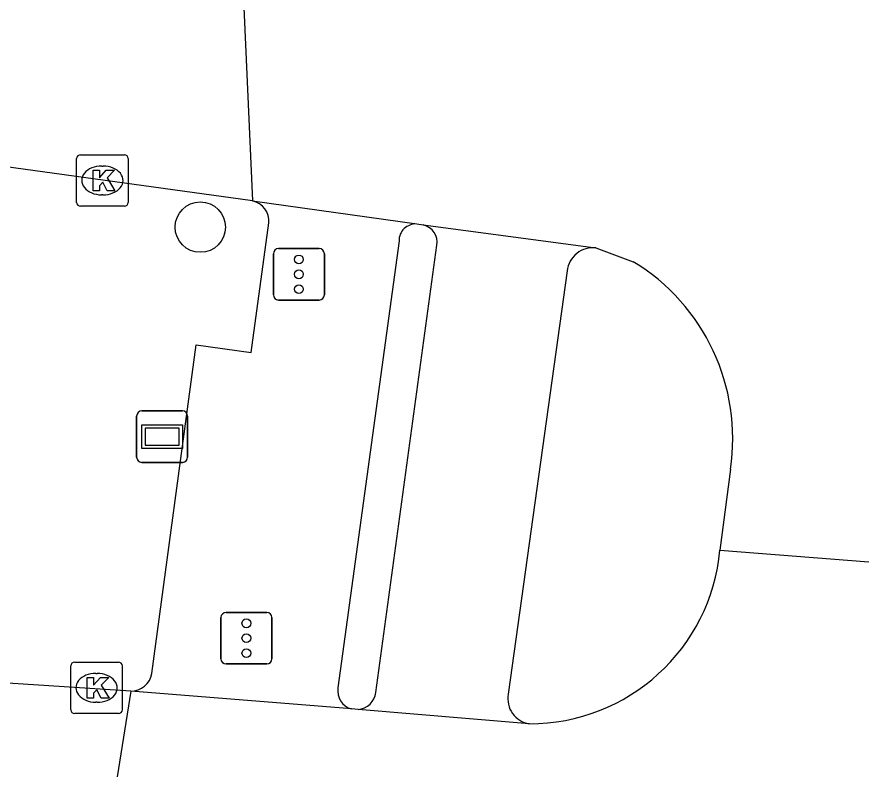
# Model space of a CAD drawing. Extents: x 161696 to 162377, y 380761 to 381673.
# Drawn here: x 162233.94 to 162250.49, y 380761.12 to 380775.88 of the extents above; entities that cross this region are included whole.
import ezdxf

# ---------------------------------------------------------------- set-up
doc = ezdxf.new("R2010")
doc.units = 0
for name, color, linetype in [('IMGEO_Boom', 7, 'Continuous'), ('IMGEO_Fietspad_open', 7, 'Continuous'), ('IMGEO_Kolk', 7, 'Continuous'), ('IMGEO_Rijbaan_lokaal_gesloten', 7, 'Continuous'), ('IMGEO_Verkeersregelinstallatiepaal', 7, 'Continuous'), ('IMGEO_Verklikker', 7, 'Continuous'), ('IMGEO_Voetpad_open', 7, 'Continuous')]:
    doc.layers.add(name, color=color, linetype=linetype)

msp = doc.modelspace()

# ---------------------------------------------------------------- linework, layer by layer
at = {"layer": 'IMGEO_Boom'}
msp.add_circle((162237.5, 380771.8), 0.489, dxfattribs=at)
at = {"layer": 'IMGEO_Fietspad_open'}
for points in [[(162240.911, 380762.761), (162242.097, 380771.447)], [(162244.628, 380770.95), (162243.483, 380762.724)]]:
    msp.add_lwpolyline(points, dxfattribs=at)
for centre, radius, start, end in [((162241.753, 380771.504), 0.349, 350.5459, 76.9008), ((162245.13, 380770.896), 0.505, 83.6303, 173.8894), ((162240.533, 380762.807), 0.381, 274.8191, 352.9873), ((162243.967, 380762.636), 0.492, 169.6581, 260.7536)]:
    msp.add_arc(centre, radius, start, end, dxfattribs=at)
at = {"layer": 'IMGEO_Kolk'}
for p, q in [((162235.097, 380772.282), (162235.097, 380773.134)), ((162235.172, 380773.208), (162236.024, 380773.208)), ((162236.098, 380773.134), (162236.098, 380772.282)), ((162235.585, 380772.988), (162235.61, 380772.988)), ((162235.608, 380772.428), (162235.583, 380772.428)), ((162236.024, 380772.208), (162235.172, 380772.208)), ((162235.059, 380763.349), (162235.911, 380763.349)), ((162234.984, 380762.423), (162234.984, 380763.275)), ((162235.985, 380763.275), (162235.985, 380762.423)), ((162235.472, 380763.129), (162235.497, 380763.129)), ((162235.495, 380762.569), (162235.47, 380762.569)), ((162235.911, 380762.349), (162235.059, 380762.349))]:
    msp.add_line(p, q, dxfattribs=at)
for points in [[(162235.097, 380772.282), (162235.097, 380773.134)], [(162235.172, 380773.208), (162236.024, 380773.208)], [(162236.098, 380773.134), (162236.098, 380772.282)], [(162235.418, 380772.908), (162235.541, 380772.908), (162235.541, 380772.757), (162235.671, 380772.908), (162235.835, 380772.908), (162235.689, 380772.757), (162235.842, 380772.508), (162235.69, 380772.508), (162235.605, 380772.672), (162235.541, 380772.605), (162235.541, 380772.508), (162235.418, 380772.508), (162235.418, 380772.908)], [(162236.024, 380772.208), (162235.172, 380772.208)], [(162235.059, 380763.349), (162235.911, 380763.349)], [(162234.984, 380762.423), (162234.984, 380763.275)], [(162235.985, 380763.275), (162235.985, 380762.423)], [(162235.305, 380763.049), (162235.428, 380763.049), (162235.428, 380762.898), (162235.558, 380763.049), (162235.722, 380763.049), (162235.576, 380762.898), (162235.729, 380762.649), (162235.577, 380762.649), (162235.492, 380762.813), (162235.428, 380762.746), (162235.428, 380762.649), (162235.305, 380762.649), (162235.305, 380763.049)], [(162235.911, 380762.349), (162235.059, 380762.349)]]:
    msp.add_lwpolyline(points, dxfattribs=at)
for centre, start, end in [((162235.174, 380773.132), 91.552, 178.448), ((162235.174, 380773.132), 91.552, 178.448), ((162236.022, 380773.132), 1.552, 88.448), ((162236.022, 380773.132), 1.552, 88.448), ((162235.174, 380772.284), 181.552, 268.448), ((162235.174, 380772.284), 181.552, 268.448), ((162236.022, 380772.284), 271.552, 358.448), ((162236.022, 380772.284), 271.552, 358.448), ((162235.061, 380763.273), 91.552, 178.448), ((162235.061, 380763.273), 91.552, 178.448), ((162235.909, 380763.273), 1.552, 88.448), ((162235.909, 380763.273), 1.552, 88.448), ((162235.061, 380762.425), 181.552, 268.448), ((162235.061, 380762.425), 181.552, 268.448), ((162235.909, 380762.425), 271.552, 358.448), ((162235.909, 380762.425), 271.552, 358.448)]:
    msp.add_arc(centre, 0.0765, start, end, dxfattribs=at)
for centre, major_axis, ratio, start_param, end_param in [((162235.584, 380772.708), (-0.387, 0.002), 0.722429, 4.712389, 7.853982), ((162235.609, 380772.708), (-0.39, 0.002), 0.717154, 1.570796, 4.712389), ((162235.471, 380762.849), (-0.387, 0.002), 0.722429, 4.712389, 7.853982), ((162235.496, 380762.849), (-0.39, 0.002), 0.717154, 1.570796, 4.712389)]:
    msp.add_ellipse(centre, major_axis=major_axis, ratio=ratio, start_param=start_param, end_param=end_param, dxfattribs=at)
at = {"layer": 'IMGEO_Rijbaan_lokaal_gesloten'}
for points in [[(162238.515, 380772.312), (162194.784, 380778.352)], [(162238.241, 380778.39), (162238.515, 380772.312)], [(162238.515, 380772.312), (162241.705, 380771.862)], [(162241.705, 380771.862), (162241.832, 380771.844)], [(162241.832, 380771.844), (162245.186, 380771.398)], [(162245.186, 380771.398), (162245.912, 380771.129)], [(162247.802, 380767.096), (162247.596, 380765.526)], [(162247.596, 380765.526), (162250.492, 380765.299)], [(162236.149, 380762.787), (162233.252, 380762.974), (162222.207, 380763.349), (162218.059, 380763.235), (162209.849, 380762.73), (162204.608, 380762.388), (162195.572, 380762.437), (162187.36, 380762.945), (162186.353, 380763.027), (162186.181, 380763.043)], [(162236.149, 380762.787), (162235.883, 380761.117)], [(162240.437, 380762.438), (162236.149, 380762.787)], [(162240.565, 380762.428), (162240.437, 380762.438)], [(162243.888, 380762.15), (162240.565, 380762.428)]]:
    msp.add_lwpolyline(points, dxfattribs=at)
for centre, radius, start, end in [((162243.823, 380767.691), 4.023, 351.4978, 58.7209), ((162243.896, 380765.866), 3.716, 269.8837, 354.7498)]:
    msp.add_arc(centre, radius, start, end, dxfattribs=at)
at = {"layer": 'IMGEO_Verkeersregelinstallatiepaal'}
for p, q in [((162238.921, 380770.484), (162238.921, 380771.284)), ((162238.921, 380771.284), (162238.921, 380770.484)), ((162239.021, 380771.384), (162239.811, 380771.384)), ((162239.811, 380771.384), (162239.021, 380771.384)), ((162239.911, 380771.284), (162239.911, 380770.484)), ((162239.911, 380770.484), (162239.911, 380771.284)), ((162239.811, 380770.384), (162239.021, 380770.384)), ((162239.021, 380770.384), (162239.811, 380770.384)), ((162237.9, 380763.413), (162237.9, 380764.213)), ((162237.9, 380764.213), (162237.9, 380763.413)), ((162238, 380764.313), (162238.79, 380764.313)), ((162238.79, 380764.313), (162238, 380764.313)), ((162238.89, 380764.213), (162238.89, 380763.413)), ((162238.89, 380763.413), (162238.89, 380764.213)), ((162238.79, 380763.313), (162238, 380763.313)), ((162238, 380763.313), (162238.79, 380763.313))]:
    msp.add_line(p, q, dxfattribs=at)
for centre in [(162239.416, 380771.174), (162239.416, 380770.884), (162239.416, 380770.594), (162238.395, 380764.103), (162238.395, 380763.813), (162238.395, 380763.523)]:
    msp.add_circle(centre, 0.085, dxfattribs=at)
for centre, start, end in [((162239.021, 380771.284), 90, 180), ((162239.021, 380771.284), 90, 180), ((162239.811, 380771.284), 0, 90), ((162239.811, 380771.284), 360, 90), ((162239.021, 380770.484), 180, 270), ((162239.021, 380770.484), 180, 270), ((162239.811, 380770.484), 270, 0), ((162239.811, 380770.484), 270, 0), ((162238, 380764.213), 90, 180), ((162238, 380764.213), 90, 180), ((162238.79, 380764.213), 0, 90), ((162238.79, 380764.213), 360, 90), ((162238, 380763.413), 180, 270), ((162238, 380763.413), 180, 270), ((162238.79, 380763.413), 270, 0), ((162238.79, 380763.413), 270, 0)]:
    msp.add_arc(centre, 0.1, start, end, dxfattribs=at)
at = {"layer": 'IMGEO_Verklikker'}
for p, q in [((162236.363, 380768.23), (162237.153, 380768.23)), ((162237.153, 380768.23), (162236.363, 380768.23)), ((162236.263, 380767.33), (162236.263, 380768.13)), ((162236.263, 380768.13), (162236.263, 380767.33)), ((162237.253, 380768.13), (162237.253, 380767.33)), ((162237.253, 380767.33), (162237.253, 380768.13)), ((162237.153, 380767.23), (162236.363, 380767.23)), ((162236.363, 380767.23), (162237.153, 380767.23))]:
    msp.add_line(p, q, dxfattribs=at)
for points in [[(162236.364, 380767.962), (162237.152, 380767.962), (162237.152, 380767.498), (162236.364, 380767.498), (162236.364, 380767.962)], [(162236.429, 380767.897), (162236.429, 380767.563), (162237.087, 380767.563), (162237.087, 380767.897), (162236.429, 380767.897)]]:
    msp.add_lwpolyline(points, dxfattribs=at)
for centre, start, end in [((162236.363, 380768.13), 90, 180), ((162236.363, 380768.13), 90, 180), ((162237.153, 380768.13), 0, 90), ((162237.153, 380768.13), 360, 90), ((162236.363, 380767.33), 180, 270), ((162236.363, 380767.33), 180, 270), ((162237.153, 380767.33), 270, 0), ((162237.153, 380767.33), 270, 0)]:
    msp.add_arc(centre, 0.1, start, end, dxfattribs=at)
at = {"layer": 'IMGEO_Voetpad_open'}
for points in [[(162236.558, 380763.128), (162237.42, 380769.513), (162238.485, 380769.362), (162238.831, 380771.882)], [(162241.361, 380771.532), (162240.175, 380762.852)]]:
    msp.add_lwpolyline(points, dxfattribs=at)
for centre, radius, start, end in [((162238.427, 380771.916), 0.405, 355.1414, 77.4818), ((162241.686, 380771.537), 0.325, 86.6765, 180.9436), ((162236.161, 380763.189), 0.402, 268.3363, 351.3024), ((162240.53, 380762.787), 0.361, 169.643, 255.0124)]:
    msp.add_arc(centre, radius, start, end, dxfattribs=at)

doc.saveas('drawing.dxf')
